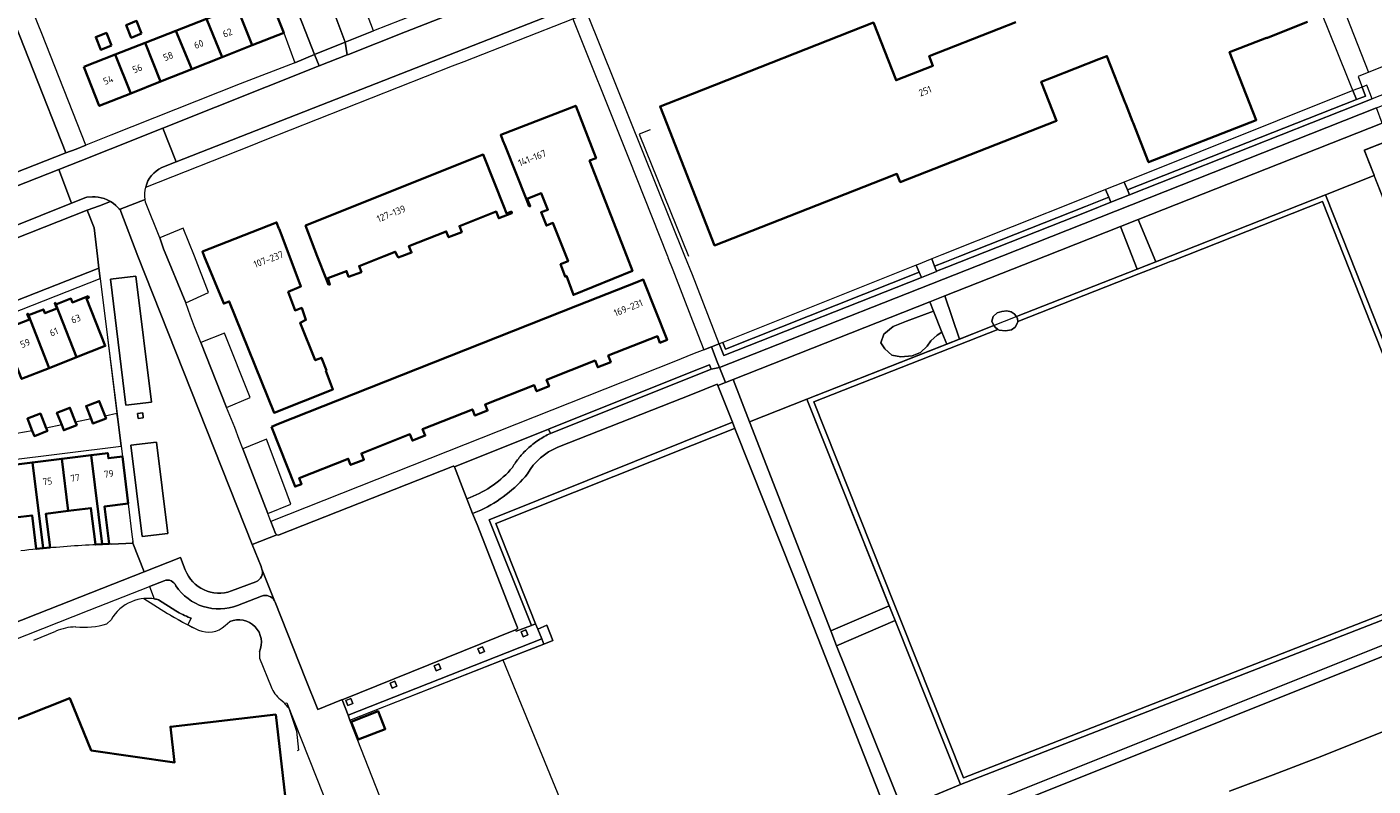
# Model space of a CAD drawing. Extents: x 150256 to 156914, y 461459 to 469481.
# Tile 294 of 656: x 154871 to 155131, y 464398 to 464544. Entities that reach past the tile are written whole.
import ezdxf
from ezdxf.enums import TextEntityAlignment as Align

# ---------------------------------------------------------------- set-up
doc = ezdxf.new("R2010")
doc.units = 0
doc.header["$LTSCALE"] = 0.75
for name, color, linetype, lineweight in [('B-RO-GR-BEPLANTING_CULTUUR_BOSPLANTSOEN-GV', 251, 'CONTINUOUS', 18), ('B-RO-GR-BEPLANTING_CULTUUR_HEESTERS-GV', 251, 'CONTINUOUS', 18), ('B-RO-GR-GROENVOORZIENING-GV', 251, 'CONTINUOUS', 18), ('B-RO-GR-HAAG-GV', 251, 'CONTINUOUS', 13), ('B-RO-IE-TERREINAFSCHEIDING_KUNSTMATIG_HEKWERK-G', 251, 'IE-TERREINAFSCHEIDING-KUNSTMATIG', 18), ('B-RO-IE-TERREINAFSCHEIDING_KUNSTMATIG_MUUR-G', 251, 'IE-TERREINAFSCHEIDING-KUNSTMATIG-DICHT', 18), ('B-RO-OG-BEBOUWING-GV', 6, 'CONTINUOUS', 35), ('B-RO-OG-BEBOUWING-T18', 1, 'CONTINUOUS', 18), ('B-RO-OG-TERREIN_CULTUURSCHEIDING-GV', 251, 'CONTINUOUS', 18), ('B-RO-OG-WATER_KANAAL-GV', 251, 'CONTINUOUS', 18), ('B-RO-OG-WATER_SLOOT-GV', 251, 'CONTINUOUS', 18), ('B-RO-VH-VERHARDING_ASFALT-GV', 251, 'CONTINUOUS', 18), ('B-RO-VH-VERHARDING_BEDRIJFSVLOERPLAAT-GV', 251, 'CONTINUOUS', 18), ('B-RO-VH-VERHARDING_BETONSTRAATSTEEN-GV', 251, 'CONTINUOUS', 18), ('B-RO-VH-VERHARDING_TEGEL-GV', 251, 'CONTINUOUS', 18)]:
    doc.layers.add(name, color=color, linetype=linetype, lineweight=lineweight)
doc.styles.add('NLCS-ISO-M200-T18', font='NLCS-ISO.ttf', dxfattribs={"height": 360})
doc.linetypes.add('IE-TERREINAFSCHEIDING-KUNSTMATIG', pattern='A,4,[82,NLCS.SHX,S=0.75,R=90,X=0,Y=0],4,-2', length=10)
doc.linetypes.add('IE-TERREINAFSCHEIDING-KUNSTMATIG-DICHT', pattern='A,8,-1,[82,NLCS.SHX,S=0.75,R=90,X=0,Y=0],-1', length=10)

msp = doc.modelspace()

# ---------------------------------------------------------------- linework, layer by layer
at = {"layer": 'B-RO-GR-BEPLANTING_CULTUUR_BOSPLANTSOEN-GV'}
for points in [[(155131.621, 464515.557), (155122.203, 464511.841), (155126.9, 464500), (155151.805, 464436.918), (155160.704, 464440.388), (155161.285, 464440.614), (155138.176, 464499.145), (155138.127, 464499.27), (155133.537, 464510.84), (155133.488, 464510.823)], [(155046.519, 464489.375), (155041.325, 464487.416), (155038.731, 464486.425), (155036.901, 464484.902), (155036.367, 464483.226), (155037.13, 464482.084), (155038.503, 464480.865), (155040.181, 464480.56), (155042.393, 464480.713), (155043.995, 464481.398), (155045.291, 464482.617), (155045.978, 464483.607), (155047.198, 464484.75), (155048.151, 464485.31)], [(155062.567, 464488.324), (155062.072, 464488.863), (155061.539, 464489.244), (155060.681, 464489.406), (155059.708, 464489.32), (155058.817, 464489.034), (155058.03, 464488.33), (155057.8, 464487.451), (155058.177, 464486.595), (155058.411, 464486.273), (155058.965, 464485.831), (155059.174, 464485.664), (155060.439, 464485.573), (155061.615, 464485.74), (155062.301, 464486.273), (155062.759, 464487.111), (155062.801, 464487.343), (155062.775, 464487.866)], [(155022.089, 464472.373), (155010.987, 464467.998), (155026.706, 464427.598), (155037.982, 464432.445)], [(155040.442, 464393.18), (155051.731, 464397.905), (155039.134, 464429.553), (155027.815, 464424.652)]]:
    msp.add_lwpolyline(points, close=True, dxfattribs=at)
at = {"layer": 'B-RO-GR-BEPLANTING_CULTUUR_HEESTERS-GV'}
for points in [[(154938.38, 464543.51), (154936.206, 464549.284), (154930.755, 464547.028), (154932.918, 464541.371)], [(155128.216, 464530.261), (155084.004, 464512.784), (155084.389, 464511.857), (155131.246, 464530.409), (155130.212, 464533.045), (155129.275, 464532.67), (155129.917, 464530.933)], [(155129.275, 464532.67), (155127.529, 464531.973), (155128.216, 464530.261), (155129.917, 464530.933)], [(155127.529, 464531.973), (155083.346, 464514.313), (155084.004, 464512.784), (155128.216, 464530.261)], [(155046.211, 464499.47), (155046.744, 464498.068), (155048.695, 464498.843), (155051.607, 464500), (155075.898, 464509.619), (155080.374, 464511.391), (155079.737, 464512.87), (155075.27, 464511.085), (155048.158, 464500.248)], [(155076.313, 464508.652), (155080.794, 464510.425), (155080.374, 464511.391), (155075.898, 464509.619), (155051.607, 464500), (155048.695, 464498.843), (155046.744, 464498.068), (155047.114, 464497.095), (155049.066, 464497.868)], [(155006.032, 464480.774), (155044.183, 464495.895), (155043.773, 464496.888), (155006.358, 464482.026), (155005.837, 464483.333), (155005.15, 464483.058)], [(155043.202, 464498.268), (155005.837, 464483.333), (155006.358, 464482.026), (155043.773, 464496.888)]]:
    msp.add_lwpolyline(points, close=True, dxfattribs=at)
at = {"layer": 'B-RO-GR-GROENVOORZIENING-GV'}
for points in [[(154892.815, 464469.609), (154892.926, 464468.615), (154893.919, 464468.726), (154893.808, 464469.72)], [(154968.913, 464428.634), (154969.687, 464428.925), (154962.021, 464448.356), (155000, 464463.469), (155008.092, 464466.689), (155008.155, 464466.714), (155007.691, 464467.883), (154960.698, 464449.035)], [(154933.826, 464410.342), (154963.339, 464421.95), (154963.627, 464422.063), (154971.259, 464425.028), (154970.856, 464426.027), (154933.469, 464411.265), (154933.464, 464411.263)], [(154967.257, 464426.449), (154968.18, 464426.835), (154967.794, 464427.758), (154966.871, 464427.372)], [(154958.897, 464423.207), (154959.82, 464423.593), (154959.434, 464424.516), (154958.511, 464424.13)], [(154950.466, 464419.878), (154951.389, 464420.264), (154951.003, 464421.187), (154950.08, 464420.801)], [(154941.965, 464416.531), (154942.888, 464416.917), (154942.502, 464417.84), (154941.579, 464417.454)], [(154933.442, 464413.176), (154934.365, 464413.562), (154933.979, 464414.485), (154933.056, 464414.099)]]:
    msp.add_lwpolyline(points, close=True, dxfattribs=at)
at = {"layer": 'B-RO-GR-HAAG-GV'}
for points in [[(155007.691, 464467.883), (154960.698, 464449.035), (154968.913, 464428.634), (154969.687, 464428.925), (154962.021, 464448.356), (155000, 464463.469), (155008.092, 464466.689), (155008.155, 464466.714)], [(154933.826, 464410.342), (154963.339, 464421.95), (154963.627, 464422.063), (154971.259, 464425.028), (154970.856, 464426.027), (154933.469, 464411.265), (154933.464, 464411.263)]]:
    msp.add_lwpolyline(points, close=True, dxfattribs=at)
at = {"layer": 'B-RO-IE-TERREINAFSCHEIDING_KUNSTMATIG_HEKWERK-G'}
for points in [[(155138.712, 464571.3), (155119.498, 464563.633), (155130.489, 464535.706)], [(155128.216, 464530.261), (155117.924, 464555.899)], [(155149.716, 464543.19), (155128.524, 464534.701), (155129.917, 464530.933)], [(155130.489, 464535.706), (155130.509, 464535.655)], [(155144.928, 464527.946), (155133.771, 464523.356), (155134.251, 464522.233), (155129.7, 464520.43), (155133.488, 464510.823)], [(154991.785, 464524.383), (154989.67, 464523.55), (154999.239, 464500)], [(155126.9, 464500), (155122.203, 464511.841), (155092.194, 464500)], [(155092.194, 464500), (155022.089, 464472.373), (155051.731, 464397.905)], [(155051.731, 464397.905), (155151.805, 464436.918), (155126.9, 464500)], [(155000, 464463.469), (155008.092, 464466.689)], [(154969.687, 464428.925), (154962.021, 464448.356), (155000, 464463.469)], [(154896.655, 464432.178), (154898.611, 464430.963)], [(154896.86, 464433.573), (154900.208, 464431.465)], [(154886.875, 464428.929), (154887.699, 464429.7)], [(154902.975, 464430.117), (154903.182, 464430.003)], [(154909.721, 464428.609), (154910.661, 464429.36)], [(154872.813, 464425.748), (154877.035, 464427.521)], [(154880.838, 464428.333), (154880.924, 464428.34)], [(154904.086, 464427.964), (154904.573, 464427.743)], [(154916.335, 464423.518), (154916.354, 464422.303), (154918.614, 464416.758)], [(154963.627, 464422.063), (154971.259, 464425.028)], [(154933.826, 464410.342), (154963.627, 464422.063)], [(154922.027, 464412.623), (154923.54, 464408.213), (154923.923, 464404.518), (154923.643, 464404.36)], [(155051.731, 464397.905), (155037.65, 464392.011)]]:
    msp.add_lwpolyline(points, dxfattribs=at)
for points in [[(154896.86, 464433.573, 0.3443618), (154887.699, 464429.7)], [(154900.208, 464431.465, 0.0541996), (154902.975, 464430.117)], [(154880.924, 464428.34, 0.0935956), (154886.875, 464428.929)], [(154898.611, 464430.963, 0.0268862), (154904.086, 464427.964)], [(154904.573, 464427.743, 0.306922), (154909.721, 464428.609)], [(154916.335, 464423.518, 0.6854796), (154910.661, 464429.36)], [(154880.838, 464428.333, 0.0941664), (154877.035, 464427.521)], [(154918.614, 464416.758, 0.1231001), (154920.386, 464414.338)], [(154922.027, 464412.623, 0.0494659), (154920.386, 464414.338)]]:
    msp.add_lwpolyline(points, format="xyb", dxfattribs=at)
at = {"layer": 'B-RO-IE-TERREINAFSCHEIDING_KUNSTMATIG_MUUR-G'}
for points in [[(154887.009, 464484.265), (154888.976, 464468.468)], [(154890.994, 464452.106), (154891.733, 464446.225)], [(154887.769, 464444.34), (154891.914, 464444.506), (154891.902, 464444.833)]]:
    msp.add_lwpolyline(points, dxfattribs=at)
for points in [[(154887.769, 464444.34, 0.0070164), (154882.067, 464444.078)], [(154876.373, 464443.657, 0.0077404), (154870.298, 464443.04)], [(154882.067, 464444.078, 0.0072131), (154876.373, 464443.657)]]:
    msp.add_lwpolyline(points, format="xyb", dxfattribs=at)
at = {"layer": 'B-RO-OG-BEBOUWING-GV'}
for points in [[(154921.034, 464543.152), (154918.086, 464550.59), (154917.809, 464550.48), (154916.121, 464554.74), (154914.019, 464553.907), (154915.713, 464549.632), (154911.975, 464548.151), (154914.964, 464540.746)], [(154909.138, 464538.437), (154914.964, 464540.746), (154911.975, 464548.151), (154906.096, 464545.847)], [(154903.277, 464536.115), (154909.138, 464538.437), (154906.096, 464545.847), (154900.213, 464543.54)], [(154887.787, 464540.695), (154886.815, 464543.149), (154884.733, 464542.323), (154885.705, 464539.87)], [(154893.6, 464542.999), (154892.633, 464545.439), (154890.633, 464544.646), (154891.6, 464542.206)], [(154897.27, 464533.734), (154903.277, 464536.115), (154900.213, 464543.54), (154894.304, 464541.224)], [(154891.487, 464531.442), (154897.27, 464533.734), (154894.304, 464541.224), (154888.482, 464538.942)], [(154882.423, 464536.567), (154885.409, 464529.033), (154891.487, 464531.442), (154888.482, 464538.942)], [(154968.427, 464509.572), (154968.642, 464509.657), (154968.079, 464511.081), (154970.786, 464512.152), (154972.044, 464508.974), (154970.748, 464508.461), (154971.759, 464505.908), (154973.04, 464506.415), (154975.578, 464500), (154975.969, 464499.01), (154974.512, 464498.434), (154975.378, 464496.032), (154975.628, 464496.165), (154976.972, 464492.512), (154988.379, 464497.15), (154987.269, 464500), (154980.114, 464518.45), (154981.365, 464518.938), (154981.308, 464519.085), (154977.419, 464529.069), (154962.942, 464523.43), (154963.37, 464522.349), (154963.372, 464522.344), (154963.784, 464521.302), (154967.898, 464510.908)], [(154929.677, 464494.42), (154929.977, 464494.519), (154929.543, 464495.732), (154933.182, 464497.117), (154933.58, 464496.016), (154936.036, 464496.916), (154935.58, 464498.063), (154940.433, 464500), (154942.566, 464500.851), (154943.034, 464500), (154943.17, 464499.754), (154943.85, 464500), (154945.717, 464500.685), (154945.228, 464501.923), (154952.428, 464504.763), (154952.874, 464503.633), (154955.428, 464504.641), (154954.97, 464505.801), (154962.074, 464508.603), (154962.577, 464507.326), (154965.12, 464508.329), (154965.009, 464508.6), (154964.068, 464508.228), (154963.67, 464509.235), (154959.556, 464519.628), (154925.268, 464505.894), (154927.481, 464500), (154929.209, 464495.608)], [(154920.589, 464504.088), (154920.15, 464505.249), (154920.125, 464505.314), (154919.656, 464506.521), (154905.326, 464500.862), (154905.682, 464500), (154909.47, 464490.824), (154910.517, 464491.23), (154919.174, 464469.717), (154930.55, 464474.228), (154929.183, 464477.823), (154929.282, 464477.924), (154928.32, 464480.369), (154927.122, 464479.862), (154924.186, 464487.1), (154925.333, 464487.656), (154924.522, 464490.003), (154923.224, 464489.495), (154921.907, 464493.09), (154924.023, 464494.01), (154924.351, 464494.153)], [(154918.662, 464467.033), (154923.237, 464455.446), (154924.504, 464455.948), (154924.042, 464457.116), (154933.488, 464460.852), (154933.966, 464459.643), (154936.527, 464460.655), (154936.041, 464461.884), (154945.404, 464465.588), (154945.896, 464464.343), (154948.362, 464465.319), (154947.868, 464466.566), (154957.482, 464470.369), (154957.955, 464469.172), (154960.399, 464470.139), (154959.94, 464471.3), (154969.412, 464475.046), (154969.869, 464473.892), (154972.286, 464474.848), (154971.79, 464476.102), (154981.167, 464479.811), (154981.678, 464478.519), (154984.207, 464479.52), (154983.715, 464480.763), (154993.197, 464484.513), (154993.696, 464483.25), (154995.076, 464483.795), (154990.584, 464495.152), (154990.466, 464495.449), (154989.244, 464494.965), (154977.794, 464490.434), (154931.402, 464472.075), (154920.023, 464467.572)], [(154881.031, 464480.453), (154877.052, 464490.668), (154876.943, 464490.945), (154876.821, 464490.895), (154877.228, 464489.873), (154874.934, 464488.964), (154874.642, 464489.708), (154871.743, 464488.58), (154875.729, 464478.361)], [(154877.052, 464490.668), (154881.031, 464480.453), (154886.582, 464482.643), (154882.969, 464491.8), (154883.377, 464491.962), (154883.262, 464492.252), (154880.248, 464491.055), (154879.955, 464491.799)], [(154866.438, 464486.484), (154870.425, 464476.269), (154875.729, 464478.361), (154871.743, 464488.58), (154871.635, 464488.856), (154871.513, 464488.807), (154871.92, 464487.779), (154869.629, 464486.872), (154869.338, 464487.614)], [(154878.165, 464467.367), (154878.561, 464466.359), (154881.08, 464467.348), (154880.857, 464467.915), (154879.761, 464470.702), (154877.242, 464469.714)], [(154883.852, 464468.546), (154884.204, 464467.65), (154886.721, 464468.64), (154886.544, 464469.091), (154885.401, 464471.998), (154882.883, 464471.012)], [(154872.476, 464466.251), (154872.88, 464465.231), (154875.395, 464466.226), (154875.176, 464466.78), (154874.068, 464469.578), (154871.553, 464468.585)], [(154872.518, 464460.133), (154866.852, 464459.434), (154868.092, 464449.356), (154872.447, 464449.892), (154873.25, 464443.428), (154874.578, 464443.562)], [(154874.578, 464443.562), (154875.911, 464443.679), (154875.118, 464450.225), (154879.445, 464450.756), (154878.186, 464460.833), (154872.518, 464460.133)], [(154883.843, 464461.532), (154878.186, 464460.833), (154879.445, 464450.756), (154883.793, 464451.289), (154884.661, 464444.252), (154885.993, 464444.323)], [(154889.876, 464461.265), (154887.18, 464460.934), (154887.058, 464461.929), (154883.843, 464461.532), (154885.993, 464444.323), (154887.328, 464444.379), (154886.454, 464451.623), (154890.985, 464452.18), (154890.992, 464452.181)], [(154844.7, 464366.042), (154852.843, 464345.507), (154857.326, 464334.202), (154915.515, 464357.276), (154914.766, 464359.146), (154920.095, 464361.261), (154913.504, 464377.925), (154922.957, 464381.656), (154919.496, 464411.404), (154899.173, 464409.058), (154899.97, 464402.151), (154883.885, 464404.44), (154879.715, 464414.577), (154832.827, 464395.984)], [(154935.431, 464406.564), (154940.631, 464408.611), (154939.261, 464412.077), (154934.069, 464410.024)]]:
    msp.add_lwpolyline(points, close=True, dxfattribs=at)
msp.add_lwpolyline([(155062.437, 464545.24), (155059.113, 464543.932), (155045.688, 464538.649), (155046.419, 464536.791), (155039.306, 464533.992), (155034.922, 464545.134), (155000, 464531.392), (154993.719, 464528.921), (154995.002, 464525.651), (155000, 464512.913), (155004.254, 464502.07), (155036.681, 464514.794), (155039.47, 464515.888), (155040.088, 464514.313), (155070.282, 464526.16), (155067.326, 464533.694), (155069.281, 464534.461), (155078.426, 464538.049), (155080.008, 464538.67), (155083.561, 464529.615), (155083.653, 464529.382), (155084.974, 464526.014), (155085.086, 464525.73), (155088.067, 464518.133), (155108.859, 464526.291), (155103.71, 464539.414), (155110.799, 464542.196), (155110.817, 464542.149), (155118.729, 464545.253)], dxfattribs=at)
at = {"layer": 'B-RO-OG-TERREIN_CULTUURSCHEIDING-GV'}
for points in [[(154878.961, 464519.935), (154866.493, 464551.714), (154858.112, 464548.338), (154860.721, 464541.73), (154856.107, 464539.917), (154859.109, 464532.356), (154801.598, 464509.523), (154798.728, 464516.751), (154797.113, 464516.11)], [(154791.885, 464491.757), (154820.048, 464496.657), (154829.33, 464500.467), (154878.961, 464519.935)], [(154839.614, 464489.573), (154842.932, 464480.986), (154885.324, 464497.639), (154885.052, 464500), (154884.424, 464505.461), (154883.068, 464508.863), (154860.542, 464500), (154843.298, 464493.215)], [(154966.049, 464427.897), (154965.822, 464427.806), (154965.932, 464427.514), (154968.913, 464428.634), (154960.698, 464449.035), (155007.691, 464467.883), (155004.873, 464474.973), (155004.773, 464475.224), (155000, 464473.337), (154973.988, 464463.053)], [(154972.535, 464465.727), (154972.203, 464466.558), (154953.993, 464459.278), (154955.831, 464454.6), (154956.391, 464453.109), (154957.053, 464453.363)], [(154959.109, 464450.915), (154957.526, 464450.226)], [(154957.526, 464450.226), (154958.385, 464448.1), (154961.945, 464439.04), (154964.543, 464432.426), (154966.147, 464428.345)]]:
    msp.add_lwpolyline(points, dxfattribs=at)
for points in [[(155129.768, 464520.457), (155129.736, 464520.539), (155134.226, 464522.291), (155133.771, 464523.356), (155134.08, 464523.483), (155136.891, 464524.64), (155141.581, 464526.569), (155141.11, 464526.623), (155140.385, 464528.525), (155133.239, 464525.694), (155133.195, 464525.677), (155086.05, 464507.082), (155089.464, 464498.924), (155092.194, 464500), (155122.203, 464511.841), (155131.621, 464515.557), (155131.679, 464515.58)], [(155051.731, 464397.905), (155151.805, 464436.918), (155126.9, 464500), (155122.203, 464511.841), (155092.194, 464500), (155089.464, 464498.924), (155085.826, 464497.491), (155062.567, 464488.324), (155062.775, 464487.866), (155062.801, 464487.343), (155086.193, 464496.561), (155089.831, 464497.994), (155092.436, 464499.021), (155092.686, 464499.119), (155121.659, 464510.551), (155150.506, 464437.485), (155052.293, 464399.198), (155040.062, 464429.922), (155038.911, 464432.815), (155023.389, 464471.811), (155058.965, 464485.831), (155058.411, 464486.273), (155058.177, 464486.595), (155051.515, 464483.969), (155049.075, 464483.008), (155022.089, 464472.373), (155037.982, 464432.445), (155039.134, 464429.553)], [(155062.801, 464487.343), (155062.759, 464487.111), (155062.301, 464486.273), (155061.615, 464485.74), (155060.439, 464485.573), (155059.174, 464485.664), (155058.965, 464485.831), (155023.389, 464471.811), (155038.911, 464432.815), (155040.062, 464429.922), (155052.293, 464399.198), (155150.506, 464437.485), (155121.659, 464510.551), (155092.686, 464499.119), (155092.436, 464499.021), (155089.831, 464497.994), (155086.193, 464496.561)], [(155082.638, 464505.726), (155068.162, 464500), (155048.679, 464492.302), (155051.515, 464483.969), (155058.177, 464486.595), (155057.8, 464487.451), (155058.03, 464488.33), (155058.817, 464489.034), (155059.708, 464489.32), (155060.681, 464489.406), (155061.539, 464489.244), (155062.072, 464488.863), (155062.567, 464488.324), (155085.826, 464497.491)], [(155049.075, 464483.008), (155048.151, 464485.31), (155047.198, 464484.75), (155045.978, 464483.607), (155045.291, 464482.617), (155043.995, 464481.398), (155042.393, 464480.713), (155040.181, 464480.56), (155038.503, 464480.865), (155037.13, 464482.084), (155036.367, 464483.226), (155036.901, 464484.902), (155038.731, 464486.425), (155041.325, 464487.416), (155046.519, 464489.375), (155045.795, 464491.18), (155007.819, 464476.139), (155010.987, 464467.998), (155022.089, 464472.373)], [(154963.339, 464421.95), (154974.411, 464395.016), (154979.366, 464382.59), (154980.41, 464379.729), (154983.92, 464370.79), (155037.65, 464392.011), (155019.601, 464437.912), (155008.155, 464466.714), (155008.092, 464466.689), (155000, 464463.469), (154962.021, 464448.356), (154969.687, 464428.925), (154970.087, 464427.933), (154971.877, 464428.656), (154972.997, 464425.703), (154971.259, 464425.028), (154963.627, 464422.063)], [(155180.044, 464442.502), (155180.26, 464444.948), (155180.483, 464448.098), (155180.393, 464448.063), (155161.285, 464440.614), (155160.704, 464440.388), (155151.805, 464436.918), (155051.731, 464397.905), (155040.442, 464393.18), (155037.65, 464392.011), (154983.92, 464370.79), (154983.957, 464370.695), (154981.775, 464369.829), (154953.956, 464358.87), (154947.699, 464356.338), (154946.518, 464355.856), (154948.45, 464350.66), (155037.406, 464386.399), (155166.436, 464438.106), (155167.902, 464437.64), (155179.946, 464442.463)], [(154948.45, 464350.66), (154904.878, 464333.155), (154859.115, 464314.848), (154845.794, 464303.762), (154845.818, 464301.251), (154845.834, 464301.194), (154860.152, 464313.108), (154905.622, 464331.298), (155038.151, 464384.543), (155166.514, 464435.982), (155179.114, 464431.981), (155179.294, 464434.025), (155167.902, 464437.64), (155166.436, 464438.106), (155037.406, 464386.399)], [(155026.706, 464427.598), (155027.815, 464424.652), (155039.134, 464429.553), (155037.982, 464432.445)]]:
    msp.add_lwpolyline(points, close=True, dxfattribs=at)
for points in [[(154970.222, 464464.414, -0.0385669), (154972.535, 464465.727)], [(154966.53, 464461.064, -0.0384132), (154968.132, 464462.769)], [(154973.988, 464463.053, 0.1759137), (154968.127, 464457.92)], [(154968.132, 464462.769, -0.0377573), (154970.222, 464464.414)], [(154965.202, 464459.142, -0.0375223), (154966.53, 464461.064)], [(154957.053, 464453.363, 0.1250668), (154965.202, 464459.142)], [(154968.127, 464457.92, -0.1116539), (154959.109, 464450.915)], [(154966.196, 464428.045, -0.18643), (154966.049, 464427.897)], [(154966.147, 464428.345, -0.2898888), (154966.196, 464428.045)]]:
    msp.add_lwpolyline(points, format="xyb", dxfattribs=at)
at = {"layer": 'B-RO-OG-WATER_KANAAL-GV'}
msp.add_lwpolyline([(155133.087, 464407.99), (155120.649, 464403.059), (155112.093, 464399.773), (155103.673, 464396.596)], dxfattribs=at)
at = {"layer": 'B-RO-OG-WATER_SLOOT-GV'}
for points in [[(155166.514, 464435.982), (155038.151, 464384.543), (154905.622, 464331.298), (154860.152, 464313.108)], [(155103.673, 464396.596), (155112.093, 464399.773), (155120.649, 464403.059), (155133.087, 464407.99)]]:
    msp.add_lwpolyline(points, dxfattribs=at)
at = {"layer": 'B-RO-VH-VERHARDING_ASFALT-GV'}
for points in [[(154993.747, 464561.066), (154984.027, 464557.233), (154983.479, 464558.622), (154980.836, 464557.582), (154944.581, 464543.316), (154933.523, 464538.965), (154933.305, 464538.879), (154927.914, 464536.761), (154897.685, 464524.702), (154900.255, 464518.198), (154982.284, 464550.436), (154983.439, 464550.897), (154986.066, 464551.947), (154985.552, 464553.236), (154995.306, 464557.156)], [(154897.48, 464517.107), (154900.255, 464518.198), (154897.685, 464524.702), (154887.497, 464520.638), (154881.83, 464518.401), (154877.637, 464516.746), (154880.055, 464510.221), (154882.803, 464511.321), (154883.028, 464511.41)], [(154843.946, 464496.067), (154854.398, 464500), (154856.655, 464500.849), (154880.055, 464510.221), (154877.637, 464516.746), (154845.715, 464504.145), (154839.809, 464501.883), (154840.192, 464500.927), (154815.049, 464490.851), (154809.091, 464489.821)], [(154883.028, 464511.41), (154884.105, 464511.481), (154884.612, 464511.472), (154885.217, 464511.409), (154885.812, 464511.289), (154886.394, 464511.116), (154886.959, 464510.885), (154887.23, 464510.752), (154887.617, 464510.534), (154888.088, 464510.214), (154888.634, 464509.761), (154888.919, 464509.476), (154889.19, 464509.174), (154889.288, 464509.044), (154889.432, 464509.098), (154894.263, 464510.913)], [(154894.016, 464433.817), (154898.611, 464430.963)], [(154900.208, 464431.465), (154896.86, 464433.573)], [(154902.497, 464428.756), (154903.18, 464430.004), (154902.975, 464430.117)]]:
    msp.add_lwpolyline(points, dxfattribs=at)
for points in [[(154894.384, 464513.342, -0.2222469), (154897.48, 464517.107)], [(154894.263, 464510.913, -0.1082729), (154894.384, 464513.342)], [(154896.048, 464433.748, 0.0634779), (154894.016, 464433.817)], [(154896.86, 464433.573, 0.0257287), (154896.048, 464433.748)], [(154902.975, 464430.117, -0.0541996), (154900.208, 464431.465)], [(154898.611, 464430.963, 0.0192343), (154902.497, 464428.756)]]:
    msp.add_lwpolyline(points, format="xyb", dxfattribs=at)
at = {"layer": 'B-RO-VH-VERHARDING_BEDRIJFSVLOERPLAAT-GV'}
msp.add_lwpolyline([(154970.856, 464426.027), (154971.259, 464425.028), (154972.997, 464425.703), (154971.877, 464428.656), (154970.087, 464427.933)], close=True, dxfattribs=at)
at = {"layer": 'B-RO-VH-VERHARDING_BETONSTRAATSTEEN-GV'}
for points in [[(154918.587, 464560.401), (154926.982, 464538.984), (154932.918, 464541.371), (154930.755, 464547.028), (154930.747, 464547.057), (154924.425, 464562.715), (154924.07, 464562.574)], [(155080.794, 464510.425), (155084.389, 464511.857), (155084.004, 464512.784), (155083.346, 464514.313), (155083.337, 464514.309), (155079.737, 464512.87), (155080.374, 464511.391)], [(154897.09, 464503.533), (154897.839, 464501.409), (154902.14, 464490.954), (154906.494, 464492.95), (154903.779, 464500), (154901.642, 464505.425)], [(155046.744, 464498.068), (155046.211, 464499.47), (155046.19, 464499.462), (155043.236, 464498.281), (155043.202, 464498.268), (155043.773, 464496.888), (155044.183, 464495.895), (155047.133, 464497.047), (155047.114, 464497.095)], [(154892.492, 464496.125), (154887.57, 464495.523), (154890.55, 464471.178), (154895.52, 464471.79)], [(154909.96, 464470.733), (154914.563, 464472.679), (154909.582, 464485.093), (154905.03, 464483.297)], [(154891.541, 464463.454), (154893.732, 464445.782), (154898.654, 464446.413), (154896.475, 464464.066)], [(154913.148, 464462.776), (154917.981, 464450.263), (154922.432, 464452.058), (154921.426, 464454.729), (154917.701, 464464.622)]]:
    msp.add_lwpolyline(points, close=True, dxfattribs=at)
for points in [[(154919.471, 464446.416), (154918.568, 464448.742), (154917.981, 464450.263), (154913.148, 464462.776), (154912.451, 464464.578), (154911.604, 464466.88), (154909.96, 464470.733), (154905.03, 464483.297), (154903.784, 464486.349), (154903.054, 464488.394), (154902.14, 464490.954), (154897.839, 464501.409), (154897.09, 464503.533), (154894.372, 464510.408), (154894.263, 464510.913), (154889.432, 464509.098), (154889.616, 464508.606), (154892.889, 464500), (154914.965, 464444.25), (154919.697, 464446.125)], [(154953.651, 464459.331), (154920.171, 464446.107)], [(154966.147, 464428.345), (154964.543, 464432.426), (154961.945, 464439.04), (154958.385, 464448.1), (154957.526, 464450.226), (154956.391, 464453.109), (154955.831, 464454.6), (154953.993, 464459.278)], [(154919.714, 464446.115), (154919.697, 464446.125), (154914.965, 464444.25), (154916.654, 464439.984), (154916.771, 464439.679)], [(154916.84, 464439.492), (154919.277, 464433.378), (154919.387, 464433.141), (154925.232, 464418.283), (154927.599, 464412.4), (154932.177, 464414.232), (154932.297, 464414.28), (154965.822, 464427.806), (154966.049, 464427.897)]]:
    msp.add_lwpolyline(points, dxfattribs=at)
for points in [[(154953.895, 464459.376, 0.3154272), (154953.651, 464459.331)], [(154953.993, 464459.278, 0.1632653), (154953.895, 464459.376)], [(154919.697, 464446.125, -0.191622), (154919.471, 464446.416)], [(154920.171, 464446.107, -0.2012899), (154919.714, 464446.115)], [(154916.771, 464439.679, -0.025271), (154916.84, 464439.492)], [(154966.049, 464427.897, 0.18643), (154966.196, 464428.045)], [(154966.196, 464428.045, 0.2898888), (154966.147, 464428.345)]]:
    msp.add_lwpolyline(points, format="xyb", dxfattribs=at)
at = {"layer": 'B-RO-VH-VERHARDING_TEGEL-GV'}
for points in [[(154866.493, 464551.714), (154878.961, 464519.935), (154880.928, 464520.69), (154882.847, 464521.429), (154874.337, 464543.028), (154873.614, 464544.776), (154857.252, 464585.93), (154845.255, 464616.504), (154843.097, 464622.106), (154841.341, 464621.405), (154839.331, 464620.608), (154859.928, 464568.551), (154861.094, 464565.561), (154860.937, 464565.507), (154861.102, 464565.065), (154863.308, 464559.473), (154863.5, 464558.985), (154863.556, 464558.843), (154865.166, 464554.793), (154865.272, 464554.847)], [(154926.982, 464538.984), (154918.587, 464560.401), (154914.745, 464559.005), (154918.086, 464550.59), (154921.034, 464543.152), (154923.213, 464537.368)], [(154987.622, 464518.962), (154995.18, 464500), (154995.284, 464499.743), (154995.221, 464499.719), (154996.16, 464497.343), (155000, 464487.487), (155002.182, 464481.886), (155003.621, 464482.454), (155005.15, 464483.058), (155000, 464496.367), (154998.528, 464500), (154979.62, 464546.95), (154976.9, 464545.862), (154986.722, 464521.219)], [(154932.918, 464541.371), (154926.982, 464538.984), (154927.914, 464536.761), (154933.305, 464538.879)], [(155044.183, 464495.895), (155006.032, 464480.774), (155005.15, 464483.058), (155003.621, 464482.454), (155004.759, 464479.574), (155005.202, 464478.452), (155059.688, 464500), (155132.039, 464528.63), (155133.523, 464529.217), (155134.334, 464531.155), (155134.175, 464531.569), (155131.246, 464530.409), (155084.389, 464511.857), (155080.794, 464510.425), (155076.313, 464508.652), (155049.066, 464497.868), (155047.114, 464497.095), (155047.133, 464497.047)], [(155005.202, 464478.452), (155006.346, 464475.556), (155007.819, 464476.139), (155045.795, 464491.18), (155048.679, 464492.302), (155068.162, 464500), (155082.638, 464505.726), (155086.05, 464507.082), (155133.195, 464525.677), (155132.039, 464528.63), (155059.688, 464500)], [(155086.05, 464507.082), (155082.638, 464505.726), (155085.826, 464497.491), (155089.464, 464498.924)], [(154892.492, 464496.125), (154895.52, 464471.79), (154890.55, 464471.178), (154887.57, 464495.523)], [(155048.151, 464485.31), (155049.075, 464483.008), (155051.515, 464483.969), (155048.679, 464492.302), (155045.795, 464491.18), (155046.519, 464489.375)], [(154972.203, 464466.558), (154972.535, 464465.727), (155003.611, 464478.151), (155003.279, 464478.982), (155000, 464477.671)], [(155010.987, 464467.998), (155007.819, 464476.139), (155006.346, 464475.556), (155004.873, 464474.973), (155007.691, 464467.883), (155008.155, 464466.714), (155019.601, 464437.912), (155037.65, 464392.011), (155040.442, 464393.18), (155027.815, 464424.652), (155026.706, 464427.598)], [(154892.815, 464469.609), (154893.808, 464469.72), (154893.919, 464468.726), (154892.926, 464468.615)], [(154891.541, 464463.454), (154896.475, 464464.066), (154898.654, 464446.413), (154893.732, 464445.782)], [(154968.913, 464428.634), (154965.932, 464427.514), (154965.822, 464427.806), (154932.297, 464414.28), (154933.469, 464411.265), (154970.856, 464426.027), (154970.087, 464427.933), (154969.687, 464428.925)], [(154967.257, 464426.449), (154966.871, 464427.372), (154967.794, 464427.758), (154968.18, 464426.835)], [(154958.897, 464423.207), (154958.511, 464424.13), (154959.434, 464424.516), (154959.82, 464423.593)], [(154950.466, 464419.878), (154950.08, 464420.801), (154951.003, 464421.187), (154951.389, 464420.264)], [(154941.965, 464416.531), (154941.579, 464417.454), (154942.502, 464417.84), (154942.888, 464416.917)], [(154933.442, 464413.176), (154933.056, 464414.099), (154933.979, 464414.485), (154934.365, 464413.562)]]:
    msp.add_lwpolyline(points, close=True, dxfattribs=at)
for points in [[(155106.853, 464609.992), (155103.82, 464608.76), (155100.723, 464607.604), (155095.095, 464605.231), (155059.535, 464591.279), (155054.638, 464589.37), (155051.894, 464588.406), (155047.576, 464586.67), (155047.251, 464586.539), (155026.778, 464578.302), (155000, 464567.647), (154986.18, 464562.131), (154986.12, 464562.22), (154982.337, 464560.739), (154981.484, 464560.405), (154979.968, 464559.814), (154978.454, 464559.223), (154943.688, 464545.591), (154938.38, 464543.51), (154932.918, 464541.371), (154933.305, 464538.879), (154933.523, 464538.965), (154944.581, 464543.316)], [(155119.833, 464605.855), (155117.486, 464604.643), (155113.614, 464602.645), (155107.305, 464599.964), (155095.817, 464592.89), (155067.91, 464581.885), (155054.692, 464579.121), (155051.689, 464577.933), (155051.148, 464577.789), (155050.226, 464577.408), (155029.084, 464568.99), (155010.894, 464561.813), (155000, 464557.512), (154986.066, 464551.947), (154983.439, 464550.897), (154982.284, 464550.436), (154900.255, 464518.198), (154897.48, 464517.107)], [(154944.581, 464543.316), (154980.836, 464557.582), (154983.479, 464558.622), (155000, 464565.123), (155008.491, 464568.472), (155104.693, 464606.54)], [(154894.384, 464513.342), (154914.975, 464521.47), (154917.149, 464522.329), (154953.625, 464536.745), (154955.864, 464537.62), (154976.9, 464545.862), (154979.62, 464546.95)], [(154820.753, 464494.427), (154826.742, 464496.696), (154827.44, 464496.97), (154834.998, 464500), (154837.456, 464500.983), (154839.809, 464501.883), (154845.715, 464504.145), (154877.637, 464516.746), (154881.83, 464518.401), (154887.497, 464520.638), (154897.685, 464524.702), (154927.914, 464536.761), (154926.982, 464538.984), (154923.213, 464537.368)], [(154923.213, 464537.368), (154912.612, 464533.301), (154887.637, 464523.373), (154882.847, 464521.429), (154880.928, 464520.69), (154878.961, 464519.935), (154829.33, 464500.467), (154820.048, 464496.657), (154791.885, 464491.757)], [(154843.298, 464493.215), (154860.542, 464500), (154883.068, 464508.863), (154885.479, 464509.707), (154887.617, 464510.534), (154887.23, 464510.752), (154886.959, 464510.885), (154886.394, 464511.116), (154885.812, 464511.289), (154885.217, 464511.409), (154884.612, 464511.472), (154884.105, 464511.481), (154883.028, 464511.41), (154882.803, 464511.321), (154880.055, 464510.221), (154856.655, 464500.849), (154854.398, 464500), (154843.946, 464496.067)], [(154916.771, 464439.679), (154916.654, 464439.984), (154914.965, 464444.25), (154892.889, 464500), (154889.616, 464508.606), (154889.432, 464509.098), (154889.288, 464509.044), (154889.19, 464509.174), (154888.919, 464509.476), (154888.634, 464509.761), (154888.088, 464510.214), (154887.617, 464510.534), (154885.479, 464509.707), (154883.068, 464508.863), (154884.424, 464505.461), (154885.052, 464500), (154885.324, 464497.639), (154885.608, 464495.651), (154887.009, 464484.265), (154888.84, 464469.559), (154888.976, 464468.468), (154889.632, 464463.244), (154889.876, 464461.265), (154890.992, 464452.181), (154890.985, 464452.18), (154890.994, 464452.106), (154891.733, 464446.225), (154891.902, 464444.833), (154891.914, 464444.506), (154894.087, 464438.984), (154901.111, 464441.747), (154902.017, 464439.376)], [(154840.547, 464468.017), (154841.842, 464462.465), (154843.907, 464462.721), (154843.537, 464465.754), (154845.387, 464466.519), (154845.397, 464466.438), (154845.497, 464466.476), (154849.022, 464467.825), (154845.415, 464476.974), (154844.987, 464476.805), (154844.871, 464477.099), (154845.356, 464477.286), (154844.959, 464478.32), (154844.538, 464479.509), (154885.608, 464495.651), (154885.324, 464497.639), (154842.932, 464480.986), (154839.614, 464489.573), (154837.686, 464488.779), (154845.037, 464470.233), (154840.863, 464468.514)], [(154953.993, 464459.278), (154972.203, 464466.558), (155000, 464477.671), (155003.279, 464478.982), (155003.611, 464478.151), (155005.202, 464478.452), (155004.759, 464479.574), (155003.621, 464482.454), (155002.182, 464481.886), (155000, 464481.018), (154996.693, 464479.707), (154918.568, 464448.742)], [(155004.873, 464474.973), (155006.346, 464475.556), (155005.202, 464478.452), (155003.611, 464478.151), (154972.535, 464465.727)], [(154973.988, 464463.053), (155000, 464473.337), (155004.773, 464475.224), (155004.873, 464474.973)], [(154844.523, 464457.674), (154889.632, 464463.244), (154888.976, 464468.468), (154888.84, 464469.559), (154886.544, 464469.091), (154886.721, 464468.64), (154884.204, 464467.65), (154883.852, 464468.546), (154880.857, 464467.915), (154881.08, 464467.348), (154878.561, 464466.359), (154878.165, 464467.367), (154875.176, 464466.78), (154875.395, 464466.226), (154872.88, 464465.231), (154872.476, 464466.251), (154869.473, 464465.687)], [(154920.171, 464446.107), (154953.651, 464459.331)], [(154957.053, 464453.363), (154956.391, 464453.109), (154957.526, 464450.226), (154959.109, 464450.915)], [(154918.568, 464448.742), (154919.471, 464446.416)], [(154832.987, 464415.719), (154833.263, 464414.983), (154873.509, 464430.89), (154894.087, 464438.984), (154891.914, 464444.506), (154887.769, 464444.34)], [(154919.697, 464446.125), (154919.714, 464446.115)], [(154902.017, 464439.376), (154901.111, 464441.747), (154894.087, 464438.984), (154873.509, 464430.89), (154833.263, 464414.983), (154821.78, 464410.444)], [(154919.277, 464433.378), (154916.84, 464439.492)], [(154822.56, 464407.47), (154822.924, 464407.614), (154874.534, 464428.033), (154883.482, 464431.601), (154895.117, 464436.162), (154897.93, 464437.265)], [(154897.93, 464437.265), (154895.117, 464436.162), (154896.048, 464433.748)], [(154915.674, 464437.082), (154910.957, 464435.295)], [(154910.957, 464435.295), (154915.674, 464437.082)], [(154912.146, 464432.5), (154916.743, 464434.277)], [(154916.743, 464434.277), (154912.146, 464432.5)], [(154896.86, 464433.573), (154900.208, 464431.465)], [(154939.579, 464395.552), (154933.826, 464410.342), (154933.464, 464411.263), (154933.469, 464411.265), (154932.297, 464414.28), (154932.177, 464414.232), (154927.599, 464412.4), (154925.232, 464418.283), (154919.387, 464433.141), (154919.277, 464433.378)], [(154902.975, 464430.117), (154903.18, 464430.004), (154902.497, 464428.756)], [(154909.721, 464428.609), (154910.661, 464429.36)], [(154904.086, 464427.964), (154904.573, 464427.743)], [(154916.335, 464423.518), (154916.354, 464422.303), (154918.614, 464416.758)], [(154920.386, 464414.338), (154920.659, 464414.097), (154920.925, 464413.847), (154921.182, 464413.59), (154921.646, 464413.679), (154940.093, 464367.022)]]:
    msp.add_lwpolyline(points, dxfattribs=at)
for points in [[(154897.48, 464517.107, 0.2222469), (154894.384, 464513.342)], [(154972.535, 464465.727, 0.0385669), (154970.222, 464464.414)], [(154968.132, 464462.769, 0.0384132), (154966.53, 464461.064)], [(154968.127, 464457.92, -0.1759137), (154973.988, 464463.053)], [(154970.222, 464464.414, 0.0377573), (154968.132, 464462.769)], [(154966.53, 464461.064, 0.0375223), (154965.202, 464459.142)], [(154953.651, 464459.331, -0.3154272), (154953.895, 464459.376)], [(154953.895, 464459.376, -0.1632653), (154953.993, 464459.278)], [(154965.202, 464459.142, -0.1250668), (154957.053, 464453.363)], [(154959.109, 464450.915, 0.1116539), (154968.127, 464457.92)], [(154887.769, 464444.34, 0.0070164), (154882.067, 464444.078)], [(154919.471, 464446.416, 0.191622), (154919.697, 464446.125)], [(154919.714, 464446.115, 0.2012899), (154920.171, 464446.107)], [(154876.373, 464443.657, 0.0077404), (154870.298, 464443.04)], [(154882.067, 464444.078, 0.0072131), (154876.373, 464443.657)], [(154910.957, 464435.295, -0.4099964), (154902.017, 464439.376)], [(154902.017, 464439.376, 0.4099964), (154910.957, 464435.295)], [(154916.84, 464439.492, -0.3982647), (154915.674, 464437.082)], [(154915.674, 464437.082, 0.3982647), (154916.84, 464439.492)], [(154916.84, 464439.492, 0.025271), (154916.771, 464439.679)], [(154897.93, 464437.265, -0.4127204), (154900.218, 464436.283)], [(154900.218, 464436.283, 0.4127204), (154897.93, 464437.265)], [(154896.048, 464433.748, -0.0257287), (154896.86, 464433.573)], [(154900.218, 464436.283, 0.3521878), (154912.146, 464432.5)], [(154912.146, 464432.5, -0.3521878), (154900.218, 464436.283)], [(154916.743, 464434.277, -0.3800753), (154919.277, 464433.378)], [(154919.277, 464433.378, 0.3800753), (154916.743, 464434.277)], [(154900.208, 464431.465, 0.0541996), (154902.975, 464430.117)], [(154902.497, 464428.756, 0.0073054), (154904.086, 464427.964)], [(154904.573, 464427.743, 0.306922), (154909.721, 464428.609)], [(154910.661, 464429.36, -0.6854796), (154916.335, 464423.518)], [(154918.614, 464416.758, 0.1231001), (154920.386, 464414.338)]]:
    msp.add_lwpolyline(points, format="xyb", dxfattribs=at)

# ---------------------------------------------------------------- texts
at = {"layer": 'B-RO-OG-BEBOUWING-T18', "style": 'NLCS-ISO-M200-T18'}
for s, rotation, p in [('62', 21.6, (154910.172, 464543.15)), ('60', 21.6, (154904.621, 464540.95)), ('58', 21.6, (154898.733, 464538.617)), ('56', 21.6, (154892.767, 464536.252)), ('54', 21.6, (154887.144, 464534.023)), ('251', 21.5, (155044.901, 464531.895)), ('141-167', 21.6, (154969.016, 464518.952)), ('127-139', 21.8, (154941.787, 464508.202)), ('107-237', 20.7, (154918.094, 464499.381)), ('169-231', 21.6, (154987.568, 464490)), ('63', 21.3, (154880.901, 464487.875)), ('61', 21.6, (154876.654, 464485.343)), ('59', 21.6, (154871.106, 464483.155)), ('75', 7.1, (154875.413, 464456.46)), ('77', 7.1, (154880.745, 464457.119)), ('79', 7.1, (154887.258, 464457.923))]:
    msp.add_text(s, height=1.35, rotation=rotation, dxfattribs=at).set_placement(p, align=Align.MIDDLE)

doc.saveas('drawing.dxf')
